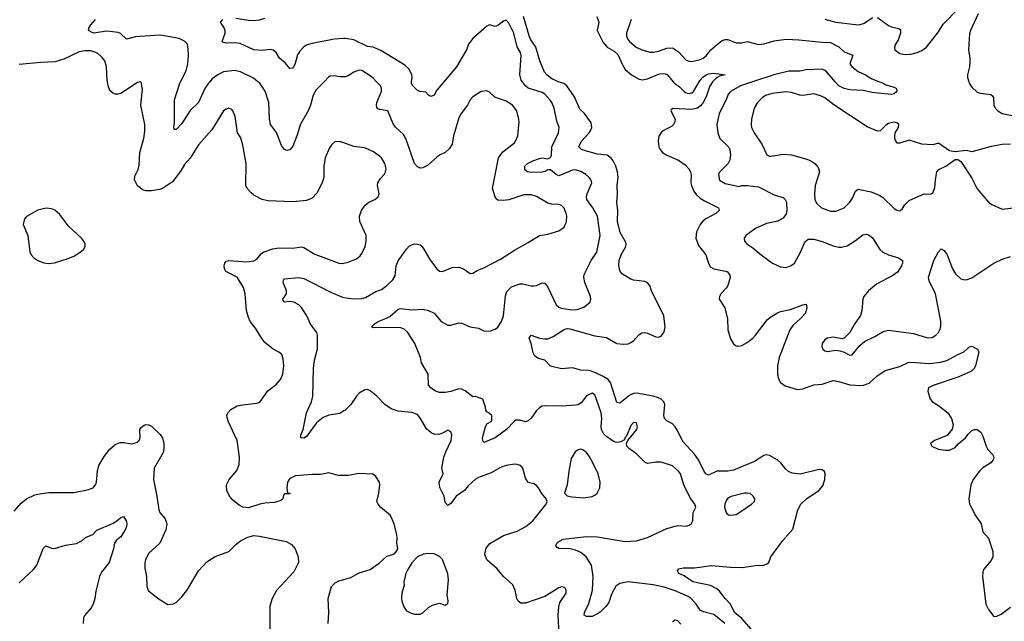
# Model space of a CAD drawing. Header units: inches. Extents: x 1682530 to 1839546, y 640742 to 791647.
# Tile 860 of 923: x 1827660 to 1834765, y 736106 to 740448. Entities that reach past the tile are written whole.
import ezdxf

# ---------------------------------------------------------------- set-up
doc = ezdxf.new("R2010")
doc.units = ezdxf.units.IN
doc.header["$MEASUREMENT"] = 0
for name, color, linetype in [('B8723', 7, 'Continuous'), ('B8724', 7, 'Continuous'), ('B8733', 7, 'Continuous'), ('B8734', 7, 'Continuous')]:
    doc.layers.add(name, color=color, linetype=linetype)

msp = doc.modelspace()

# ---------------------------------------------------------------- linework, layer by layer
at = {"layer": 'B8723', "color": 5}
for points, elevation in [([(1828526.8, 740000), (1828510, 739993.6), (1828390, 739914.8), (1828370, 739909.8), (1828351, 739911), (1828330, 739920.5), (1828310, 739937.6), (1828298, 739970), (1828293.2, 740000)], 680), ([(1830000, 739558.6), (1829970, 739569.6), (1829934.6, 739565.4), (1829913.4, 739546.6), (1829896.5, 739523.5), (1829864.2, 739450), (1829855.6, 739390), (1829855.3, 739310), (1829843.8, 739270), (1829804.7, 739195.3), (1829770, 739159.3), (1829730, 739143.6), (1829630, 739134), (1829450, 739141), (1829410, 739149.7), (1829350, 739181.6), (1829330, 739196.9), (1829300.5, 739230), (1829292.6, 739250), (1829294.5, 739410), (1829270, 739542), (1829254.6, 739594.6), (1829231.5, 739631.5), (1829214.5, 739750), (1829197.2, 739790), (1829190, 739799), (1829170, 739809.2), (1829150, 739802.7), (1829130, 739789.2), (1829047.1, 739652.9), (1828950, 739545.4), (1828890, 739448.4), (1828850, 739403.6), (1828823.4, 739356.6), (1828761.8, 739278.2), (1828690, 739229.7), (1828670, 739222.4), (1828610, 739212), (1828570, 739212), (1828550, 739217), (1828510, 739249.6), (1828487.6, 739292.4), (1828490, 739318), (1828514.3, 739365.7), (1828523.1, 739396.9), (1828526, 739490), (1828554.8, 739590), (1828563.1, 739643.1), (1828562.2, 739690), (1828534.8, 739830), (1828545.1, 739945.1), (1828537, 739997), (1828532, 740000)], 680), ([(1829031.3, 740000), (1829022, 739990), (1828995.7, 739950), (1828950, 739851.1), (1828890, 739792.6), (1828830, 739697.4), (1828790, 739654.5), (1828775.3, 739655.3), (1828772, 739672), (1828775.9, 739704.1), (1828776.9, 739870), (1828815.3, 739990), (1828820.4, 740000)], 660), ([(1829856.7, 740000), (1829799.1, 739940.9), (1829776.7, 739903.3), (1829758.2, 739830), (1829741.5, 739790), (1829685.5, 739694.5), (1829660.8, 739610), (1829630, 739534), (1829610, 739507.3), (1829590, 739502.9), (1829570, 739511.8), (1829550, 739540.7), (1829513.5, 739633.5), (1829469.8, 739690), (1829461.8, 739730), (1829457.1, 739850), (1829430.7, 739930.7), (1829391.8, 739990), (1829379.5, 740000)], 660), ([(1830000, 737158.4), (1829957.7, 737157.7), (1829890, 737176.4), (1829830, 737165.1), (1829770, 737165.4), (1829650, 737155.8), (1829610, 737137.4), (1829592.4, 737110), (1829586.8, 737066.8), (1829592.7, 737032.7), (1829610, 737031.3), (1829610, 737026), (1829570, 737026), (1829563.6, 737016.4), (1829558, 736990), (1829543.5, 736976.5), (1829498, 736962), (1829430, 736957.6), (1829392, 736950), (1829310, 736924.5), (1829270, 736929.5), (1829244.2, 736944.2), (1829199, 736979), (1829173, 737010), (1829155.4, 737050), (1829151.3, 737090), (1829170.8, 737129.2), (1829226.6, 737193.4), (1829242.6, 737237.4), (1829246.6, 737290), (1829229.8, 737410), (1829163.5, 737550), (1829155.8, 737590), (1829161.3, 737610), (1829184.5, 737635.5), (1829230, 737660.2), (1829270.8, 737669.2), (1829370, 737679.5), (1829391.8, 737688.2), (1829451.6, 737770), (1829510, 737814.9), (1829541.5, 737850), (1829559.4, 737890), (1829566, 737950), (1829561, 738001), (1829550.7, 738030.7), (1829529, 738049), (1829489.6, 738070), (1829430, 738117.4), (1829406.2, 738146.2), (1829362, 738222), (1829324, 738270), (1829310, 738298.4), (1829297.6, 738350), (1829287.6, 738470), (1829275.7, 738515.7), (1829228.2, 738588.2), (1829147.3, 738630), (1829137.6, 738650), (1829135.6, 738670), (1829140.5, 738690), (1829150, 738704.9), (1829168, 738710), (1829298.8, 738701.2), (1829350, 738706.7), (1829370, 738720.3), (1829402, 738758), (1829418, 738770), (1829486.8, 738793.2), (1829530, 738800.9), (1829630, 738798.8), (1829690, 738808), (1829710, 738804), (1829790, 738754.7), (1829962, 738690), (1829990, 738688.9), (1830000, 738691)], 680), ([(1830000, 737624.5), (1829970, 737606.3), (1829890, 737592.7), (1829850, 737577.2), (1829802.4, 737537.6), (1829730, 737439.3), (1829710, 737427), (1829689.2, 737430), (1829689.6, 737450), (1829706, 737490), (1829729.8, 737610), (1829764.7, 737690), (1829775.4, 737730), (1829779.7, 737930), (1829786.4, 737990), (1829808.6, 738071.4), (1829809.7, 738170), (1829803.1, 738190), (1829758.9, 738250), (1829731, 738311), (1829693.6, 738370), (1829673.3, 738390), (1829639.3, 738410), (1829605.8, 738414.2), (1829569.8, 738409.8), (1829561, 738421), (1829559.6, 738430), (1829584.4, 738470), (1829585.8, 738490), (1829561.1, 738550), (1829564, 738570), (1829570, 738576.5), (1829670, 738587), (1829710, 738579.6), (1829910, 738478), (1829990, 738445.2), (1830000, 738443.6)], 660), ([(1827620, 736900), (1827670, 736959), (1827710, 736989.2), (1827770, 737017.6), (1827790, 737024.2), (1827870, 737034.2), (1828050, 737036.1), (1828150, 737054), (1828189.4, 737070), (1828206.3, 737090), (1828215.3, 737110), (1828221.8, 737190), (1828232.2, 737230), (1828270, 737295.5), (1828310, 737348.2), (1828350, 737381.6), (1828384.9, 737395.1), (1828410, 737396.4), (1828470, 737387), (1828510, 737398.4), (1828522.9, 737410), (1828529.7, 737430), (1828527.8, 737490), (1828535.6, 737504.4), (1828558, 737522), (1828570, 737525.5), (1828590, 737523.7), (1828610, 737515.2), (1828674.5, 737454.5), (1828690.2, 737430), (1828700.6, 737390), (1828701, 737350), (1828695.3, 737324.7), (1828631.1, 737210), (1828624.8, 737130), (1828649.1, 737010), (1828663.6, 736910), (1828672.2, 736890), (1828710, 736844.9), (1828721.7, 736810), (1828713.7, 736766.3), (1828670.3, 736669.7), (1828590, 736596), (1828568.5, 736550), (1828563.7, 736530), (1828563.1, 736490), (1828574, 736430), (1828577.5, 736357.5), (1828590, 736326), (1828666.2, 736266.2), (1828728.1, 736228.1), (1828770, 736230.7), (1828790, 736242), (1828830, 736282), (1828870, 736335.5), (1828949.8, 736470.2), (1829010, 736535.5), (1829070, 736573.4), (1829170, 736610.7), (1829219.5, 736660.5), (1829253.6, 736686.4), (1829307.4, 736712.6), (1829350, 736724.1), (1829390, 736720.2), (1829582.5, 736682.5), (1829620.9, 736660.9), (1829648.2, 736630), (1829670.4, 736570), (1829672.4, 736530), (1829637.8, 736462.2), (1829512.5, 736327.5), (1829480.7, 736270), (1829465.2, 736214.8), (1829464.9, 736050)], 680), ([(1827656.2, 736383.8), (1827760.6, 736479.4), (1827783.1, 736510), (1827830, 736631), (1827849, 736650), (1827890, 736633.4), (1827910, 736630.5), (1827990, 736656.4), (1828070, 736667), (1828110, 736688.5), (1828136, 736710), (1828187.1, 736732.9), (1828217.1, 736762.9), (1828330, 736812.4), (1828360.5, 736830), (1828390, 736855.5), (1828410, 736862), (1828428.7, 736830), (1828432.6, 736812.6), (1828431.3, 736790), (1828424.4, 736770), (1828390, 736715.1), (1828357.3, 736690), (1828343, 736670), (1828337.1, 736630), (1828306, 736530), (1828250, 736459.6), (1828235.8, 736430), (1828210, 736324), (1828202.6, 736270), (1828190.2, 736229.8), (1828176.7, 736203.3), (1828130.3, 736150), (1828120.3, 736130), (1828118.7, 736090)], 660), ([(1829886, 736090), (1829889.7, 736170), (1829886, 736270), (1829910, 736358), (1829937.5, 736382.5), (1829963.3, 736396.7), (1830000, 736407.9)], 680)]:
    msp.add_lwpolyline(points, dxfattribs=dict(at, elevation=elevation))
at = {"layer": 'B8723', "color": 5, "elevation": 720}
msp.add_lwpolyline([(1827850, 739086.6), (1827790, 739072), (1827710, 739026), (1827694, 739010), (1827685.5, 738970), (1827718, 738890), (1827733.2, 738773.2), (1827744, 738750), (1827762.8, 738730), (1827791, 738710), (1827833.8, 738693.8), (1827870, 738688.5), (1827910, 738694), (1828010, 738723.1), (1828050, 738741.6), (1828097.2, 738770), (1828121.2, 738790), (1828132.3, 738810), (1828132.1, 738827.9), (1828122.7, 738850), (1828106, 738870), (1828010, 738960.9), (1827950, 739042), (1827912.7, 739072.7), (1827890, 739083.7)], close=True, dxfattribs=at)
at = {"layer": 'B8724', "color": 5}
for points, elevation in [([(1828820.4, 740000), (1828860.7, 740079.3), (1828873.2, 740130), (1828877.9, 740190), (1828876.1, 740236.1), (1828869.9, 740269.9), (1828861.1, 740281.1), (1828850, 740292), (1828810, 740311.2), (1828690, 740333), (1828670, 740335.4), (1828496.6, 740323.4), (1828430, 740308), (1828387.8, 740347.8), (1828370, 740355.8), (1828290, 740364), (1828191.4, 740351.4), (1828156, 740370), (1828160.9, 740390), (1828172.3, 740410), (1828206, 740450)], 660), ([(1830000, 740311.4), (1829930, 740307.1), (1829770, 740276.1), (1829735, 740265), (1829709.2, 740250.8), (1829680.4, 740219.6), (1829665.6, 740194.4), (1829647.6, 740132.4), (1829634.7, 740105.3), (1829630, 740097.2), (1829610, 740095.1), (1829575.3, 740135.3), (1829534.2, 740170), (1829511.7, 740211.7), (1829490, 740227.8), (1829470, 740231.5), (1829410, 740224), (1829350, 740228.9), (1829250, 740276.8), (1829210, 740281.7), (1829150, 740277.6), (1829124.9, 740284.9), (1829120.9, 740290), (1829142.2, 740350), (1829143.1, 740370), (1829133.5, 740393.5), (1829109.3, 740430), (1829126.6, 740450)], 640), ([(1829219.4, 740459.4), (1829310, 740443.6), (1829350, 740442.3), (1829390, 740446.5), (1829430, 740458.5)], 640), ([(1828293.2, 740000), (1828291.4, 740011.4), (1828286.3, 740106.3), (1828273.7, 740150), (1828255.1, 740175.1), (1828222.7, 740202.7), (1828196.2, 740216.2), (1828170, 740222.6), (1828130, 740223.9), (1828090, 740216.5), (1827978.1, 740161.9), (1827916.5, 740143.5), (1827810, 740139.2), (1827656.7, 740123.3)], 680), ([(1829379.5, 740000), (1829346.7, 740026.7), (1829252.3, 740072.3), (1829210, 740080.9), (1829130.9, 740070.9), (1829090, 740050.7), (1829050, 740020.3), (1829031.3, 740000)], 660), ([(1828532, 740000), (1828530, 740001.2), (1828526.8, 740000)], 680), ([(1830000, 740035.7), (1829970, 740035.4), (1829930, 740042), (1829900.9, 740039.1), (1829887.9, 740032.1), (1829856.7, 740000)], 660)]:
    msp.add_lwpolyline(points, dxfattribs=dict(at, elevation=elevation))
at = {"layer": 'B8733', "color": 5}
for points, elevation in [([(1830000, 738443.6), (1830070, 738432.4), (1830130, 738434.9), (1830156.5, 738443.5), (1830230, 738484.9), (1830270, 738500.9), (1830309.7, 738530), (1830352.6, 738570), (1830370, 738598.8), (1830377.6, 738670), (1830391.8, 738708.2), (1830450, 738790.6), (1830470, 738813), (1830490, 738823.8), (1830510, 738830.4), (1830530, 738828.2), (1830550, 738821.6), (1830564.9, 738810), (1830625.3, 738710), (1830670, 738650.4), (1830690, 738632.7), (1830710, 738630.4), (1830781.4, 738658.6), (1830830, 738662), (1830862, 738650), (1830910, 738615.5), (1830930, 738618), (1830961.8, 738638.2), (1831010, 738657.6), (1831130, 738719), (1831230, 738785.2), (1831330, 738839.6), (1831410, 738890.3), (1831470, 738899.5), (1831550, 738924.9), (1831590, 738950.6), (1831606.9, 738990), (1831607.2, 739030), (1831604.4, 739050), (1831590, 739087), (1831570, 739105.4), (1831550, 739113.1), (1831496.4, 739116.4), (1831470, 739123.1), (1831390, 739171.2), (1831350, 739184.2), (1831297.4, 739182.6), (1831190, 739148.2), (1831150, 739141.6), (1831110, 739145.1), (1831095.9, 739155.9), (1831090, 739168.7), (1831072, 739230), (1831115.4, 739450), (1831146.8, 739493.2), (1831230, 739559.3), (1831238.7, 739570), (1831255.1, 739610), (1831263.5, 739710), (1831261.1, 739730), (1831246.6, 739790), (1831216.3, 739830), (1831170, 739859.8), (1831088.1, 739888.1), (1831050, 739924.5), (1831030, 739934.5), (1830990, 739929.5), (1830930.6, 739890), (1830911.3, 739868.7), (1830891.5, 739830), (1830846.7, 739770), (1830830, 739739.5), (1830790.4, 739610.4), (1830780.3, 739550), (1830762.4, 739517.6), (1830731.2, 739488.8), (1830690.2, 739469.8), (1830670, 739455.1), (1830603.8, 739396.2), (1830570, 739379.5), (1830550, 739377), (1830530, 739386.6), (1830510, 739409.4), (1830447.4, 739590), (1830430, 739618.9), (1830372.5, 739672.5), (1830354.8, 739694.8), (1830317.6, 739790), (1830259.2, 739799.2), (1830245.2, 739805.2), (1830237.1, 739817.1), (1830234.4, 739830), (1830238, 739850), (1830271.6, 739930), (1830271.8, 739950), (1830262.6, 739970), (1830234.6, 740000)], 660), ([(1832748.1, 736090), (1832670, 736155.7), (1832594.1, 736174.1), (1832570, 736186.4), (1832541.1, 736230), (1832504.7, 736270), (1832483.9, 736283.9), (1832390, 736326.3), (1832311.3, 736351.3), (1832230, 736369.2), (1832050, 736390.8), (1831990, 736378), (1831961.8, 736358.2), (1831933.8, 736306.2), (1831910, 736241.6), (1831890, 736211.6), (1831850, 736173.6), (1831830, 736158.7), (1831790, 736140.5), (1831750, 736140.9), (1831734, 736150), (1831735.1, 736170), (1831765.9, 736234.1), (1831792.6, 736330), (1831798.3, 736430), (1831785.7, 736510), (1831748.7, 736570), (1831710, 736601.5), (1831670, 736619.1), (1831632.1, 736627.9), (1831551.3, 736631.3), (1831538, 736638), (1831529.6, 736649.6), (1831536.3, 736670), (1831543.2, 736676.8), (1831580.9, 736699.1), (1831750, 736717.1), (1831830, 736716), (1832030, 736681.3), (1832110, 736687.6), (1832189.6, 736710.3), (1832330, 736774.9), (1832390, 736792.7), (1832410, 736796.4), (1832470, 736793), (1832490, 736799.1), (1832507.5, 736812.5), (1832516.2, 736830), (1832520.9, 736890), (1832539.3, 736930), (1832532.3, 736950), (1832497.2, 736997.2), (1832453.5, 737090), (1832428, 737170), (1832414.7, 737190), (1832370, 737226.9), (1832290, 737253.6), (1832250, 737254.3), (1832190, 737245.1), (1832170, 737253.3), (1832112.5, 737312.5), (1832059.3, 737350), (1832041.2, 737370), (1832039, 737390), (1832048.7, 737411.3), (1832114.3, 737490), (1832118.7, 737510), (1832110, 737537.2), (1832090, 737540.9), (1832070, 737519.3), (1832038.8, 737441.2), (1832027.7, 737430), (1832023.5, 737416.5), (1831998.5, 737401.5), (1831970, 737397), (1831950, 737402), (1831896.2, 737436.2), (1831876.2, 737456.2), (1831857.3, 737490), (1831854.9, 737510), (1831861.3, 737570), (1831857, 737610), (1831810, 737741.2), (1831791.3, 737751.3), (1831750, 737733), (1831714.3, 737685.7), (1831691, 737669), (1831675.4, 737664.6), (1831570, 737657.4), (1831450, 737661.6), (1831430, 737657.6), (1831410, 737647), (1831390, 737627), (1831350, 737572.7), (1831330, 737552.7), (1831310, 737545.2), (1831270, 737557.2), (1831243.5, 737556.5), (1831230, 737549.2), (1831173.4, 737490), (1831090.7, 737430), (1831010, 737397.2), (1831000.9, 737410), (1831000.7, 737430), (1831021.2, 737510), (1831030, 737532), (1831066, 737550), (1831068, 737570), (1831066, 737590), (1831048.4, 737608.4), (1831030, 737618), (1831024, 737630), (1831022, 737650), (1831002, 737710), (1830950, 737727), (1830930, 737725.6), (1830874.7, 737770), (1830850, 737781.2), (1830830, 737783.1), (1830770, 737763.2), (1830730, 737757), (1830690, 737758), (1830655.8, 737770), (1830627.6, 737790), (1830609.6, 737810), (1830608.2, 737890), (1830558.5, 737970), (1830552.7, 738010), (1830512.4, 738110), (1830461.7, 738190), (1830433.2, 738213.2), (1830410, 738222.8), (1830310, 738226.9), (1830210, 738222.7), (1830199, 738230), (1830218, 738250), (1830247.6, 738270), (1830307, 738293), (1830330, 738306.7), (1830390, 738357.4), (1830410, 738362.7), (1830490, 738353.4), (1830570, 738358.7), (1830611, 738350), (1830650.7, 738330), (1830702, 738270), (1830750, 738242), (1830770, 738242), (1830830, 738259.3), (1830850, 738257.6), (1830910, 738230.4), (1830970, 738220.4), (1831010, 738201.7), (1831050, 738199.2), (1831090, 738215.2), (1831110, 738229.1), (1831135.8, 738270), (1831150, 738310.8), (1831165, 738455), (1831174.6, 738485.4), (1831210, 738519), (1831270, 738541.1), (1831290, 738542), (1831350, 738526.4), (1831370, 738526.4), (1831390, 738530.4), (1831430, 738548.4), (1831450, 738546), (1831470, 738518), (1831530, 738390.6), (1831550, 738372.4), (1831566.7, 738366.7), (1831630, 738355.6), (1831670, 738354.3), (1831690, 738358.3), (1831730, 738374), (1831776, 738410), (1831782, 738430), (1831778.7, 738450), (1831737.6, 738550), (1831729.8, 738590), (1831732.2, 738607.8), (1831783.1, 738710), (1831824.6, 738770), (1831847.7, 738890), (1831828.7, 739030), (1831795.4, 739090), (1831752.8, 739150), (1831750.8, 739170), (1831755, 739190), (1831788.2, 739270), (1831784.7, 739290), (1831770, 739309.6), (1831745.1, 739330), (1831710, 739351), (1831670, 739365.1), (1831650, 739361.8), (1831550, 739321.8), (1831530, 739329.8), (1831490, 739362.9), (1831470, 739364.8), (1831450, 739352.3), (1831430, 739346.6), (1831350, 739345.4), (1831320.7, 739350), (1831305.1, 739365.1), (1831305, 739390), (1831310, 739396.1), (1831323.9, 739410), (1831362, 739430), (1831410, 739446.7), (1831430.2, 739450.2), (1831470, 739443.2), (1831490, 739454), (1831496.7, 739470), (1831499.3, 739530), (1831547.6, 739630), (1831554, 739670), (1831535, 739715.1), (1831517.6, 739810), (1831500.4, 739850), (1831487.7, 739867.7), (1831449.2, 739909.2), (1831430, 739922.8), (1831330, 739952.9), (1831309.7, 739970), (1831287.2, 740000)], 640), ([(1830721.7, 740000), (1830670, 739939.5), (1830650, 739902), (1830630, 739893.3), (1830610, 739902), (1830590, 739923.5), (1830549.8, 739929.8), (1830530, 739937.7), (1830493.7, 739973.7), (1830486.3, 739990), (1830487.9, 740000)], 640), ([(1832990, 735988.7), (1832870, 736126.2), (1832819.1, 736170), (1832789.8, 736230), (1832749.9, 736270), (1832710, 736322.3), (1832690, 736340.5), (1832644.9, 736364.9), (1832518.5, 736390), (1832455.1, 736435.1), (1832416.2, 736450), (1832406, 736470), (1832416.6, 736483.4), (1832447.6, 736492.4), (1832530, 736491.3), (1832652.2, 736507.8), (1832790, 736495.8), (1832874.4, 736494.4), (1832970, 736508.8), (1833030, 736510.6), (1833056.6, 736523.4), (1833065.2, 736530), (1833081.2, 736570), (1833166.6, 736690), (1833239.3, 736770), (1833275.1, 736910), (1833295.6, 736950), (1833338.4, 736990), (1833427, 737050), (1833456.2, 737083.8), (1833469.6, 737130), (1833471.8, 737170), (1833466.8, 737186.8), (1833450, 737198), (1833430, 737200.7), (1833292.8, 737167.2), (1833234.1, 737174.1), (1833207.6, 737187.6), (1833185.6, 737205.6), (1833153.3, 737250), (1833130, 737268.2), (1833070, 737301.3), (1833050, 737306.3), (1833030, 737301.3), (1832961.8, 737258.2), (1832810, 737196.4), (1832770, 737188.4), (1832690, 737189.9), (1832630, 737160.4), (1832610, 737169.8), (1832601.7, 737181.7), (1832557.5, 737270), (1832530, 737311.8), (1832444.4, 737404.4), (1832410, 737478.9), (1832390, 737509.7), (1832369.9, 737529.8), (1832330, 737553), (1832313, 737570), (1832308.9, 737590), (1832314.8, 737670), (1832308.3, 737690), (1832288.4, 737708.4), (1832262, 737722), (1832230.9, 737730.9), (1832110, 737751.5), (1832090, 737751), (1832062, 737738), (1831990, 737680.3), (1831970, 737684.7), (1831923.2, 737830), (1831905.4, 737850), (1831870, 737873.7), (1831810, 737902), (1831770, 737914.7), (1831710, 737918.2), (1831650, 737933.9), (1831570, 737927), (1831490, 737947.2), (1831450, 737989.8), (1831403.2, 738003.2), (1831378.2, 738018.2), (1831364.1, 738044.1), (1831351.8, 738110), (1831336, 738150), (1831350, 738170.2), (1831410, 738149.4), (1831450, 738143.4), (1831470, 738145.5), (1831510, 738161.4), (1831590, 738211.4), (1831610, 738218.4), (1831630, 738217.5), (1831810, 738167.1), (1831894.7, 738154.7), (1831970, 738111), (1832014.8, 738105.2), (1832050, 738108.8), (1832070, 738117.1), (1832089.3, 738130.7), (1832130, 738175.3), (1832150, 738188.5), (1832170, 738190.4), (1832190, 738185.7), (1832250, 738159.5), (1832270, 738156.4), (1832290, 738164.4), (1832310, 738194.8), (1832318.5, 738230), (1832308.5, 738310), (1832219.8, 738490), (1832206, 738530), (1832189.1, 738549.1), (1832170, 738558.9), (1832090, 738567.3), (1832070, 738576.1), (1832010.7, 738610.7), (1831994, 738630), (1831987, 738647), (1831982.7, 738670), (1831986.4, 738710), (1832001, 738750), (1832033.3, 738810), (1832035.6, 738830), (1832028.8, 738850), (1831992.4, 738912.4), (1831974, 738990), (1831975, 739070), (1831968.9, 739130), (1831973.5, 739186.5), (1831970.6, 739250), (1831978.5, 739310), (1831974, 739350), (1831962.8, 739390), (1831943.5, 739430), (1831928.3, 739448.3), (1831898.4, 739470), (1831830, 739477.8), (1831726.8, 739506.9), (1831712.7, 739512.7), (1831695.1, 739530), (1831714.5, 739570), (1831769.8, 739630), (1831781.8, 739650), (1831788.7, 739670), (1831782.8, 739702.8), (1831735.1, 739770), (1831701.1, 739801.1), (1831664.5, 739890), (1831607.5, 739970), (1831587.1, 739987.1), (1831546.2, 740000)], 620), ([(1832660.2, 740000), (1832637.9, 739962.1), (1832612.7, 739890), (1832592, 739850), (1832573.2, 739826.8), (1832550.5, 739809.5), (1832510, 739799), (1832374.2, 739805.8), (1832362, 739798), (1832357.6, 739790), (1832388.8, 739730), (1832388.5, 739710), (1832377.1, 739690), (1832362.4, 739677.6), (1832310, 739649.7), (1832290, 739633.3), (1832272.7, 739607.3), (1832267.5, 739572.5), (1832273.1, 739530), (1832282.1, 739510), (1832299.4, 739490), (1832330, 739469.6), (1832414.4, 739434.4), (1832460.9, 739400.9), (1832488.2, 739370), (1832500.7, 739350), (1832505.6, 739330), (1832503.7, 739270), (1832507.5, 739250), (1832524.4, 739210), (1832543, 739183), (1832570, 739159), (1832600.5, 739140.5), (1832702.4, 739090), (1832708.4, 739070), (1832683.8, 739050), (1832610, 739009.8), (1832590, 738993.8), (1832571.1, 738970), (1832543.2, 738916.8), (1832539.2, 738870), (1832558.1, 738818.1), (1832611.6, 738750), (1832629.3, 738689.3), (1832643.6, 738663.6), (1832669.3, 738649.3), (1832753.3, 738633.3), (1832766.7, 738626.7), (1832784.9, 738604.9), (1832787.1, 738587.1), (1832768.8, 738530), (1832757, 738510), (1832720.2, 738470), (1832709.1, 738450), (1832706.3, 738430), (1832748.6, 738368.6), (1832768.6, 738288.6), (1832770.1, 738210), (1832790, 738144.9), (1832810, 738108), (1832830, 738094.4), (1832850, 738092.2), (1832870, 738095.8), (1832910, 738118.9), (1832950, 738149), (1832970, 738170.3), (1833057.1, 738282.9), (1833078.8, 738301.2), (1833128.9, 738331.1), (1833150, 738340.5), (1833222.9, 738357.1), (1833310.6, 738390.6), (1833334.4, 738394.4), (1833340.5, 738370), (1833330.3, 738330), (1833294.7, 738290), (1833239.1, 738240.9), (1833216.5, 738210), (1833140.2, 738010), (1833128.7, 737950), (1833127.6, 737887.6), (1833135.6, 737855.6), (1833149.4, 737829.4), (1833184.7, 737804.7), (1833270, 737778.9), (1833310, 737783.5), (1833390, 737812.9), (1833450, 737816.3), (1833530, 737842.7), (1833570, 737835.9), (1833650, 737812.4), (1833730, 737806.5), (1833750, 737808.9), (1833790, 737823.6), (1833845.6, 737874.4), (1833904.8, 737915.2), (1834010, 737943.5), (1834070, 737972.7), (1834090, 737975.8), (1834225.4, 737965.4), (1834304.3, 737975.7), (1834351.2, 737988.8), (1834430, 738032), (1834474, 738050), (1834513.6, 738086.4), (1834530, 738090.8), (1834571.3, 738070), (1834580.7, 738050), (1834556.3, 737950), (1834547.3, 737930), (1834527.3, 737910), (1834436.3, 737870), (1834251.3, 737808.7), (1834218, 737790), (1834212.5, 737767.5), (1834230.3, 737710), (1834246.4, 737690), (1834290, 737662.6), (1834356.5, 737610), (1834383.6, 737570), (1834396.1, 737523.9), (1834388.6, 737491.4), (1834352.1, 737447.9), (1834262, 737410), (1834232, 737390), (1834242, 737370), (1834287.9, 737347.9), (1834339.8, 737339.8), (1834370, 737342), (1834410, 737360.7), (1834433.1, 737386.9), (1834486, 737430), (1834504, 737456), (1834530, 737481.6), (1834550, 737490.4), (1834570, 737490.4), (1834595.8, 737470), (1834610, 737442.8), (1834632.9, 737370), (1834646.2, 737346.2), (1834679.3, 737310), (1834690.4, 737290), (1834684.4, 737270), (1834668.4, 737250), (1834610, 737212.3), (1834585.3, 737190), (1834539.5, 737130), (1834522.8, 737090), (1834508.5, 736990), (1834514.4, 736954.4), (1834525.5, 736930), (1834557.4, 736870), (1834596.9, 736810), (1834610, 736750.8), (1834650, 736706), (1834683, 736610), (1834682, 736570), (1834670, 736545.2), (1834617.3, 736482.7), (1834610, 736462), (1834606.9, 736430), (1834632, 736230), (1834650, 736190.7), (1834690, 736141), (1834710, 736142.8), (1834742.5, 736157.5), (1834810, 736207.3)], 620), ([(1832375.6, 740000), (1832384.1, 739990), (1832422.1, 739962.1), (1832454.4, 739930), (1832470, 739919.8), (1832490, 739915.7), (1832510, 739920.6), (1832521.2, 739930), (1832563.2, 740000)], 620), ([(1832948.6, 740000), (1832890, 739980.9), (1832861.5, 739970), (1832790.3, 739930), (1832772, 739910), (1832758.9, 739870), (1832707.7, 739770), (1832691.3, 739690), (1832696.9, 739630), (1832711.7, 739590), (1832773.6, 739530), (1832784.2, 739510), (1832789.3, 739470), (1832782.8, 739430), (1832772.8, 739410), (1832710, 739346), (1832703.6, 739330), (1832709.2, 739289.2), (1832750, 739265.2), (1832830, 739248), (1832850, 739244.9), (1832870, 739250.2), (1832910, 739250.3), (1832990, 739240.3), (1833103.9, 739183.9), (1833170, 739165.5), (1833183.8, 739150), (1833193.1, 739130), (1833195.6, 739070), (1833190, 739046.6), (1833170, 739014.7), (1833130, 738994), (1833050, 738975.8), (1832970, 738941.1), (1832900.7, 738890), (1832887.3, 738870), (1832890.7, 738850), (1832907.7, 738830), (1832950, 738802), (1833010.1, 738750.1), (1833091.6, 738691.6), (1833150, 738663.1), (1833190, 738660.3), (1833227.2, 738672.7), (1833250, 738690.5), (1833295.1, 738770), (1833323.1, 738836.9), (1833331.8, 738850), (1833350, 738863.7), (1833390, 738864), (1833450, 738846.7), (1833530, 738816), (1833570, 738805.3), (1833590, 738805.3), (1833630, 738815.8), (1833690, 738853.4), (1833744.4, 738895.6), (1833770, 738899.5), (1833790, 738893.4), (1833814.2, 738874.2), (1833866.4, 738790), (1833888, 738770), (1833930.2, 738750.2), (1834001, 738730), (1834030.7, 738710), (1834030.5, 738690), (1834022.4, 738670), (1833994.5, 738625.5), (1833959.5, 738600.5), (1833842.3, 738537.7), (1833785.7, 738490), (1833750.3, 738450), (1833744.6, 738430), (1833737.6, 738350), (1833726.9, 738313.1), (1833683, 738250), (1833650.5, 738189.5), (1833610, 738148.7), (1833595.3, 738144.7), (1833530, 738155.6), (1833487.7, 738150), (1833470, 738137.6), (1833450.4, 738110), (1833447.4, 738090), (1833455.5, 738070), (1833470, 738058.4), (1833490, 738052.4), (1833550, 738062), (1833578, 738058), (1833608.2, 738048.2), (1833650, 738026), (1833666, 738030), (1833723.3, 738096.7), (1833755.3, 738124.7), (1833830, 738160.5), (1833890, 738196.4), (1833930, 738206), (1834110, 738182.8), (1834210, 738150.4), (1834244.9, 738155.1), (1834270, 738170.4), (1834290, 738190.6), (1834300.5, 738210), (1834307.2, 738232.8), (1834307.1, 738272.9), (1834268.1, 738468.1), (1834223.6, 738563.6), (1834218.3, 738590), (1834257.2, 738710), (1834290, 738773.4), (1834310, 738793), (1834330, 738783), (1834353.4, 738750), (1834390.1, 738650.1), (1834412.4, 738612.4), (1834450, 738577.4), (1834470, 738571.8), (1834490, 738570.3), (1834530, 738584.9), (1834689.3, 738690), (1834750, 738719.3), (1834810, 738738)], 640), ([(1833864.9, 740000), (1833890.4, 739990), (1833910, 739977.4), (1833970, 739960.7), (1833986, 739950), (1833990, 739929), (1833970, 739913.2), (1833950, 739906.6), (1833810, 739922.7), (1833750, 739937), (1833650, 739940.8), (1833610, 739949.8), (1833570, 739970.7), (1833544.5, 740000)], 640), ([(1834509.2, 740000), (1834512.2, 739990), (1834530, 739960.5), (1834570, 739924.4), (1834590, 739916.4), (1834668.1, 739908.1), (1834679, 739899), (1834686, 739886), (1834690.3, 739830), (1834699.5, 739810), (1834718.4, 739790), (1834750.2, 739770.2), (1834870, 739747.6)], 660), ([(1834810, 739548.5), (1834750, 739545.7), (1834670, 739531.3), (1834530, 739494.5), (1834490, 739503.7), (1834410, 739493.2), (1834370, 739501.2), (1834290, 739555.3), (1834250, 739544), (1834169.3, 739549.3), (1834079, 739579), (1834010, 739557.2), (1833990, 739557.2), (1833974.5, 739590), (1833974, 739610), (1833977.6, 739630), (1834002, 739670), (1834003.7, 739690), (1833990, 739702), (1833970, 739707.6), (1833930, 739698), (1833910, 739687.3), (1833870, 739645.6), (1833850, 739642), (1833774.6, 739674.6), (1833534.1, 739834.1), (1833470, 739882.4), (1833439, 739899), (1833390, 739911.8), (1833310, 739899.8), (1833290, 739902), (1833230, 739922.3), (1833187.3, 739927.3), (1833090, 739915.9), (1833040.6, 739899.4), (1833016.6, 739883.4), (1832982.8, 739850), (1832960.2, 739810), (1832939.6, 739730), (1832937.4, 739690), (1832940.9, 739670), (1832958.9, 739630), (1833016, 739550), (1833052.5, 739472.5), (1833070, 739463), (1833082, 739462), (1833170, 739476.5), (1833230, 739472.3), (1833341.1, 739441.1), (1833369.4, 739429.4), (1833397, 739410), (1833421.5, 739381.5), (1833431.4, 739350), (1833400.8, 739250), (1833394.3, 739190), (1833397.4, 739150), (1833410, 739123.8), (1833445.5, 739090), (1833510, 739065.5), (1833550, 739065.5), (1833610, 739090.4), (1833651.1, 739130), (1833670, 739160.5), (1833690, 739210.4), (1833710, 739224.9), (1833805.1, 739205.1), (1833861.2, 739181.2), (1833886, 739166), (1833970, 739085.7), (1833990, 739072.2), (1834010, 739068.7), (1834030, 739085.5), (1834047.5, 739112.5), (1834077.7, 739142.3), (1834170, 739184.4), (1834190, 739190.5), (1834230, 739187.7), (1834250, 739196), (1834263, 739237), (1834267.2, 739292.8), (1834278.4, 739350), (1834292.8, 739367.2), (1834344, 739390), (1834410, 739438), (1834430, 739438), (1834450, 739424.7), (1834530, 739302.8), (1834570, 739226.8), (1834650, 739130.8), (1834674.6, 739114.6), (1834750, 739080.5), (1834910, 739099.6)], 660), ([(1830000, 738691), (1830030, 738697), (1830090, 738722.4), (1830116.6, 738743.4), (1830130, 738760.7), (1830152.6, 738810), (1830161.3, 738850), (1830160.5, 738890), (1830113.6, 738990), (1830111.6, 739030), (1830127.6, 739070), (1830152.3, 739110), (1830179.3, 739130), (1830222.7, 739150), (1830246.6, 739170), (1830254.5, 739190), (1830242.9, 739250), (1830244.5, 739270), (1830261, 739299), (1830289.6, 739330.3), (1830300.7, 739350), (1830304.2, 739370), (1830294.3, 739410), (1830270, 739449.6), (1830247.8, 739470), (1830212.8, 739492.8), (1830150, 739523.5), (1830070, 739532.8), (1830000, 739558.6)], 680), ([(1831553.3, 736010), (1831544.8, 736150), (1831550.6, 736209.4), (1831558.7, 736241.3), (1831602.9, 736310), (1831604.5, 736330), (1831593.2, 736350), (1831570, 736353.6), (1831550, 736347.3), (1831450, 736284), (1831310, 736237.7), (1831276.4, 736236.4), (1831256.9, 736250), (1831248.4, 736270), (1831235.6, 736330), (1831217.4, 736370), (1831150, 736429.6), (1831104.9, 736484.9), (1831032, 736550), (1831016.9, 736590), (1831025.2, 736634.8), (1831052.5, 736667.5), (1831150, 736724.9), (1831250, 736756.9), (1831311.8, 736790), (1831361.6, 736830), (1831459.3, 736950), (1831466, 736970), (1831459.3, 736990), (1831427.3, 737027.3), (1831404.5, 737070), (1831390, 737086.6), (1831370, 737097.2), (1831330, 737108.7), (1831310, 737138), (1831289.6, 737210), (1831273.3, 737230), (1831250, 737238.5), (1831230, 737238.9), (1831170, 737231), (1831130, 737216.4), (1831063.2, 737176.8), (1830970, 737143.5), (1830950, 737131.7), (1830895.8, 737084.2), (1830870, 737049.6), (1830810, 737009.5), (1830770, 736956), (1830750, 736942.7), (1830730, 736962), (1830723.1, 737010), (1830691, 737071), (1830686.2, 737110), (1830715.1, 737170), (1830705, 737210), (1830721.5, 737290), (1830735.3, 737330), (1830773, 737410), (1830777.6, 737450), (1830770, 737474), (1830750, 737486), (1830710, 737462.9), (1830685.3, 737454.7), (1830650, 737456.9), (1830630, 737465.4), (1830594.6, 737494.6), (1830553.3, 737570), (1830530, 737597.6), (1830490, 737611.5), (1830390, 737622), (1830340.3, 737640.3), (1830295.1, 737670), (1830237.2, 737730), (1830190, 737769.2), (1830170, 737779.3), (1830150, 737776.2), (1830110, 737751.1), (1830090, 737729.7), (1830049.6, 737670.4), (1830009.1, 737630), (1830000, 737624.5)], 660), ([(1830000, 736407.9), (1830050, 736423), (1830110, 736454.4), (1830190, 736480.7), (1830254.5, 736525.5), (1830310, 736574.8), (1830352.3, 736587.7), (1830375.1, 736604.9), (1830389, 736630), (1830380.9, 736670), (1830384.2, 736710), (1830381.3, 736730), (1830361.6, 736810), (1830336.2, 736870), (1830263.6, 736930), (1830247, 736950), (1830238, 736970), (1830251.8, 737030), (1830258.4, 737090), (1830256.2, 737110), (1830229.2, 737150), (1830207.2, 737167.2), (1830110, 737172.3), (1830030, 737158.9), (1830000, 737158.4)], 680), ([(1832430, 736085.4), (1832410, 736109.7), (1832390, 736113.5), (1832370, 736102.3)], 660)]:
    msp.add_lwpolyline(points, dxfattribs=dict(at, elevation=elevation))
for points, elevation in [([(1831710, 737347), (1831690, 737342.9), (1831668, 737330), (1831638.4, 737281.6), (1831621.6, 737190), (1831610.8, 737090), (1831591.3, 737030), (1831610.9, 737010.9), (1831644.9, 737004.9), (1831730, 736997), (1831790, 737007), (1831810, 737015.5), (1831826.6, 737030), (1831847.3, 737070), (1831849.5, 737110), (1831833.3, 737170), (1831796.9, 737250), (1831770, 737298), (1831750, 737323.7), (1831723.3, 737343.3)], 660), ([(1832910, 737031.6), (1832890, 737029.6), (1832793.4, 737006.6), (1832770, 736994), (1832759.9, 736980.1), (1832748.4, 736950), (1832746, 736930), (1832755.2, 736895.2), (1832763, 736883), (1832774, 736874), (1832790.7, 736870.7), (1832830, 736877.1), (1832850, 736888.2), (1832941.2, 736950), (1832962.7, 736970), (1832963.7, 736990), (1832952.3, 737010), (1832930, 737027)], 640), ([(1830610, 736595.1), (1830570.6, 736589.4), (1830531.3, 736570), (1830490, 736528.7), (1830459.8, 736480.2), (1830446.8, 736450), (1830431, 736390), (1830434.4, 736365.6), (1830418, 736310), (1830416, 736270), (1830418, 736250), (1830431.3, 736210), (1830450, 736182), (1830485.4, 736165.4), (1830510, 736158), (1830550, 736158), (1830570, 736166), (1830612.9, 736207.1), (1830638, 736222), (1830690, 736236), (1830730, 736222), (1830750, 736234), (1830751.8, 736250), (1830744, 736296), (1830754.2, 736405.9), (1830750, 736448), (1830711.7, 736551.7), (1830690, 736573.2), (1830650, 736592.3)], 680)]:
    msp.add_lwpolyline(points, close=True, dxfattribs=dict(at, elevation=elevation))
at = {"layer": 'B8734', "color": 5}
for points, elevation in [([(1833850, 740462.7), (1833930, 740405.2), (1833950, 740395.8), (1834002.9, 740382.9), (1834014.9, 740374.9), (1834016, 740350), (1833999.2, 740300.8), (1833979.3, 740270), (1833973, 740250), (1833974, 740230), (1834010, 740204.4), (1834050, 740196.5), (1834090, 740198.9), (1834137.2, 740210), (1834170, 740224.6), (1834203, 740250), (1834290, 740360.3), (1834324.3, 740415.7), (1834437.6, 740530)], 660), ([(1834576, 740490), (1834521.5, 740370), (1834514.7, 740345.3), (1834507.1, 740230), (1834517.3, 740170), (1834516.3, 740143.7), (1834513.7, 740106.3), (1834500.3, 740050), (1834500.3, 740030), (1834509.2, 740000)], 660), ([(1831287.2, 740000), (1831279.7, 740010), (1831268.5, 740050), (1831279.8, 740190), (1831274, 740210), (1831250, 740252.3), (1831225, 740350), (1831190, 740421.6), (1831170, 740445.1), (1831150, 740437.8), (1831110, 740406.4), (1831090, 740397.4), (1831050, 740411.6), (1831030, 740399.6), (1830930, 740312.8), (1830899, 740270), (1830883.2, 740230), (1830813, 740107), (1830721.7, 740000)], 640), ([(1831546.2, 740000), (1831530, 740005.1), (1831500.7, 740020.7), (1831466.8, 740046.8), (1831447.8, 740070), (1831412.7, 740150), (1831384.7, 740250), (1831346.8, 740306.8), (1831336.9, 740330), (1831294.6, 740470)], 620), ([(1831824.6, 740470), (1831838.5, 740430), (1831827.5, 740370), (1831870, 740281.8), (1831899.3, 740250), (1831950, 740219.6), (1831975.6, 740195.6), (1832010, 740120.8), (1832030, 740088.2), (1832074.6, 740050), (1832130, 740019), (1832153.8, 740013.9), (1832190, 740021.3), (1832270, 740053.4), (1832290, 740058.6), (1832317.9, 740057.9), (1832331.7, 740051.7), (1832375.6, 740000)], 620), ([(1832072, 740450), (1832039.1, 740350), (1832039.6, 740330), (1832046.5, 740310), (1832060.9, 740290), (1832108.8, 740248.8), (1832150, 740229.3), (1832210, 740213.7), (1832230, 740212.7), (1832270, 740219.8), (1832330, 740240.9), (1832370, 740243.5), (1832414.7, 740214.7), (1832470, 740156.1), (1832490, 740147.9), (1832510, 740146.9), (1832570, 740160.2), (1832591.3, 740170), (1832613, 740187), (1832647.4, 740230), (1832681.1, 740258.9), (1832730, 740296.9), (1832750, 740304), (1832770, 740304.2), (1832830, 740280.3), (1832870, 740281.1), (1832910, 740290.2), (1832990, 740269.2), (1833030, 740272.9), (1833104.1, 740295.9), (1833190, 740307), (1833282.5, 740302.5), (1833450, 740284.4), (1833510, 740283.2), (1833570, 740252.1), (1833610, 740214.7), (1833671.3, 740191.3), (1833650.4, 740130), (1833664.4, 740110), (1833710, 740074.2), (1833762.6, 740050), (1833810, 740021.5), (1833864.9, 740000)], 640), ([(1833470, 740451.1), (1833550, 740430.2), (1833710, 740411.4), (1833750, 740420.2), (1833816.4, 740463.6)], 660), ([(1830487.9, 740000), (1830492.8, 740030), (1830489.6, 740050), (1830469.6, 740090), (1830440.1, 740120.1), (1830266.3, 740226.3), (1830210, 740249.8), (1830170, 740253.5), (1830070, 740303.1), (1830010, 740312), (1830000, 740311.4)], 640), ([(1830234.6, 740000), (1830210, 740026.3), (1830190, 740041.3), (1830130, 740081.3), (1830110, 740084.2), (1830070.8, 740070), (1830030, 740042.4), (1830010, 740035.8), (1830000, 740035.7)], 660), ([(1832563.2, 740000), (1832569.1, 740010), (1832590, 740032.4), (1832614.7, 740050), (1832630, 740056.6), (1832670, 740061.3), (1832751, 740050), (1832710, 740039.3), (1832680.1, 740019.9), (1832660.2, 740000)], 620), ([(1833544.5, 740000), (1833477.3, 740077.3), (1833450.4, 740090.4), (1833335.4, 740084.6), (1833290, 740077), (1833210, 740075), (1833102, 740050), (1832948.6, 740000)], 640)]:
    msp.add_lwpolyline(points, dxfattribs=dict(at, elevation=elevation))

doc.saveas('drawing.dxf')
